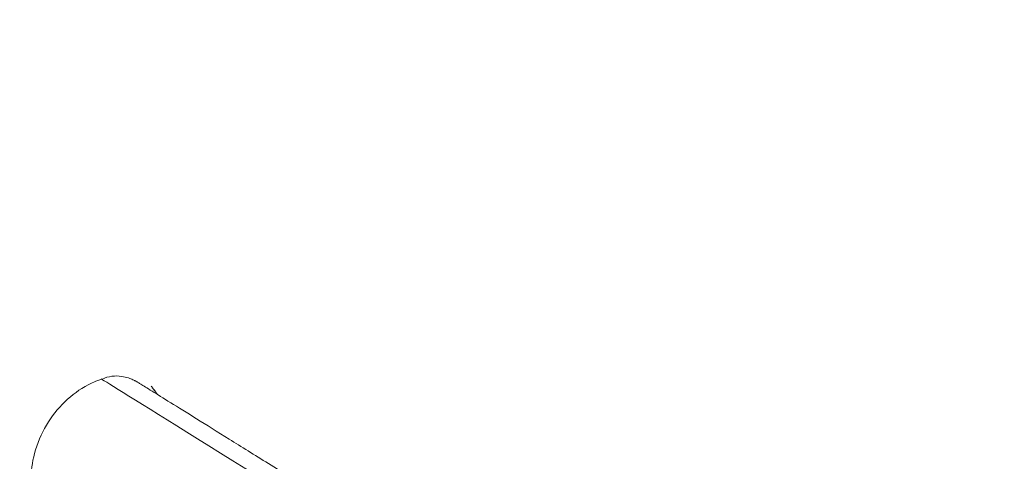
# Model space of a CAD drawing. Header units: millimetres. Extents: x 0 to 594, y 0 to 420.
# Tile 233 of 656: x 210.39 to 221.17, y 177.42 to 182.25. Entities that reach past the tile are written whole.
import ezdxf

# ---------------------------------------------------------------- set-up
doc = ezdxf.new("R2010")
doc.units = ezdxf.units.MM
doc.layers.add('1', color=7, linetype='Continuous', true_color=0xffffff)
doc.styles.add('Arial Unicode MS', font='txt')
doc.dimstyles.get("Standard").update_dxf_attribs({"dimtxt": 0.18, "dimasz": 0.18, "dimexe": 0.18, "dimexo": 0.0625, "dimgap": 0.09, "dimtad": 0, "dimtih": 1, "dimtoh": 1, "dimdec": 4, "dimzin": 0, "dimdsep": 46, "dimtxsty": 'Standard', "dimcen": 0.09, "dimadec": 0, "dimazin": 0, "dimtfac": 1, "dimtdec": 4, "dimtofl": 0, "dimtmove": 0, "dimatfit": 3, "dimfxl": 0, "dimtolj": 1, "dimtzin": 0, "dimarcsym": 0})

# ---------------------------------------------------------------- blocks, each defined once
blk = doc.blocks.new('_U9')
at = {"layer": '1', "color": 18, "lineweight": 13}
for p, q in [((203.379, 192.865), (47.97, 192.865)), ((49.97, 192.865), (49.97, 158.43)), ((49.97, 113.571), (49.97, 148.883)), ((351.63, 113.571), (47.97, 113.571))]:
    blk.add_line(p, q, dxfattribs=at)
at = {"layer": '1', "color": 18}
for points in [[(49.97, 192.865), (50.908, 189.365), (49.033, 189.365)], [(49.97, 113.571), (49.033, 117.071), (50.908, 117.071)]]:
    blk.add_solid(points, dxfattribs=at)
at = {"layer": '1', "color": 18, "linetype": 'Continuous', "lineweight": 13, "insert": (52.098, 150.495), "char_height": 2.5, "attachment_point": 7, "rotation": 90, "line_spacing_factor": 1.047437, "style": 'Arial Unicode MS'}
blk.add_mtext('\\fArial Unicode MS|b0|i0;\\W1.0000;1.59', dxfattribs=at)

msp = doc.modelspace()

# ---------------------------------------------------------------- linework, layer by layer
at = {"layer": '1', "color": 155, "linetype": 'Continuous', "lineweight": 13}
msp.add_ellipse((218.507, 173.819), major_axis=(7.222, -4.502), ratio=0.0004, start_param=2.110829, end_param=3.141278, dxfattribs=at)
at = {"layer": '1', "color": 155, "linetype": 'Continuous', "lineweight": 18}
for points, knots in [([(211.318, 178.326), (211.258, 178.307), (211.103, 178.246), (210.878, 178.077), (210.672, 177.82), (210.549, 177.521), (210.51, 177.261), (210.525, 177.116), (210.534, 177.067)], [0, 0, 0, 0, 0.116637, 0.312508, 0.515303, 0.726612, 0.909034, 1, 1, 1, 1]), ([(211.708, 178.27), (211.702, 178.274), (211.691, 178.281), (211.681, 178.287), (211.677, 178.289), (211.658, 178.3), (211.637, 178.31), (211.594, 178.329), (211.524, 178.348), (211.428, 178.357), (211.359, 178.342), (211.324, 178.33)], [0, 0, 0, 0, 0.255963, 0.500692, 0.611212, 0.63319, 0.654951, 0.703848, 0.778981, 0.885446, 1, 1, 1, 1]), ([(215.122, 176.145), (215.006, 176.217), (214.678, 176.422), (214.163, 176.743), (213.605, 177.09), (213.108, 177.4), (212.677, 177.668), (212.318, 177.892), (212.034, 178.068), (211.832, 178.194), (211.737, 178.252), (211.712, 178.268), (211.708, 178.27)], [0, 0, 0, 0, 0.059998, 0.174162, 0.288368, 0.402576, 0.516786, 0.631001, 0.745226, 0.859474, 0.9738, 1, 1, 1, 1])]:
    msp.add_open_spline(points, degree=3, knots=knots, dxfattribs=at)
for points, degree in [([(211.903, 178.149), (211.835, 178.241)], 1), ([(211.857, 178.211), (211.846, 178.222)], 1), ([(211.903, 178.149), (211.888, 178.17), (211.873, 178.19), (211.857, 178.211)], 3)]:
    msp.add_open_spline(points, degree=degree, dxfattribs=at)

# ---------------------------------------------------------------- dimensions: what is measured, and where the dimension line sits
at = {"layer": '1', "color": 18, "linetype": 'Continuous', "lineweight": 13}
dim = msp.add_linear_dim(base=(49.97, 113.571), p1=(203.379, 192.865), p2=(351.63, 113.571), angle=90, dimstyle='Standard', override={"dimtxt": 2.5, "dimasz": 3.5, "dimexe": 2, "dimexo": 0, "dimgap": 1.5, "dimtih": 0, "dimtoh": 0, "dimdec": 2, "dimlfac": 0.02, "dimzin": 8, "dimdsep": 46, "dimlunit": 2, "dimtxsty": 'Arial Unicode MS', "dimsah": 1, "dimse1": 0, "dimse2": 0, "dimsd1": 0, "dimsd2": 0, "dimclrd": 18, "dimclre": 18, "dimclrt": 18, "dimtol": 0, "dimtm": -0.1, "dimtfac": 1.4, "dimtdec": 2, "dimtofl": 1, "dimtmove": 0, "dimtzin": 8, "dimlwd": 13, "dimlwe": 13}, dxfattribs=at)
dim.commit()
dim.dimension.update_dxf_attribs({"geometry": '_U9', "text_midpoint": (49.97, 153.657), "dimtype": 160})

doc.saveas('drawing.dxf')
